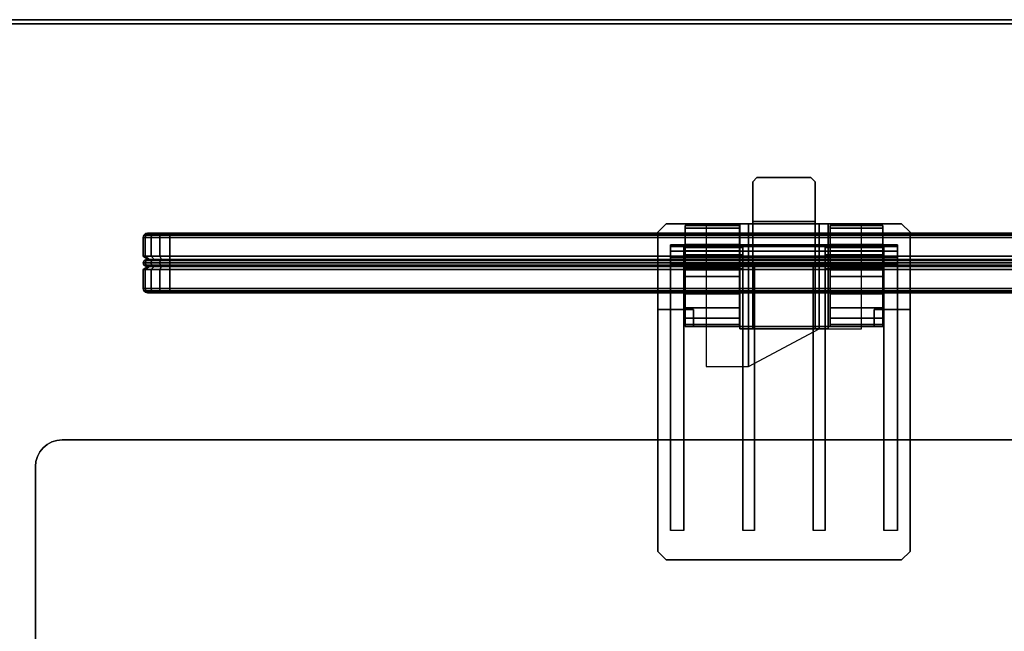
# Model space of a CAD drawing. Header units: inches. Extents: x 390 to 1835, y -266 to 136.
# Tile 314 of 656: x 1545.09 to 1554.31, y -88.27 to -82.54. Entities that reach past the tile are written whole.
import ezdxf
from ezdxf.enums import TextEntityAlignment as Align

# ---------------------------------------------------------------- set-up
doc = ezdxf.new("R2010")
doc.units = ezdxf.units.IN
doc.header["$LTSCALE"] = 0.95294
doc.header["$MEASUREMENT"] = 0
for name, color, linetype in [('A-FURN-3-PLANES-TABLE-LEG-BASE-EXTENSION', 252, 'Continuous'), ('A-FURN-3-PLANES-TABLE-TOP-EDGE', 35, 'Continuous'), ('A-FURN-3-PLANES-TABLE-TOP-SURFACE-BOTTOM', 49, 'Continuous'), ('A-FURN-3-PLANES-TABLE-TOP-SURFACE-TOP', 33, 'Continuous'), ('A-FURN-3-SCREEN-FABRIC', 96, 'Continuous'), ('A-FURN-3-SCREEN-FABRIC-TRIM', 250, 'Continuous'), ('A-FURN-3-SCREEN-HARDWARE-BASE', 251, 'Continuous'), ('A-FURN-3-SCREEN-HARDWARE-CONNECTOR', 254, 'Continuous'), ('A-FURN-3-SCREEN-HARDWARE-HINGE', 254, 'Continuous'), ('A-FURN-HAWORTH-ATT', 251, 'Continuous')]:
    doc.layers.add(name, color=color, linetype=linetype)

# ---------------------------------------------------------------- blocks, each defined once
blk = doc.blocks.new('TARA-2460-JNC4-FLAT-3D-3')
at = {"layer": 'A-FURN-3-PLANES-TABLE-LEG-BASE-EXTENSION'}
for points, invisible_edges in [([(10.9511, -3.9809, 27.702), (10.9943, -3.9578, 27.702), (48.6857, -3.9578, 27.702), (48.7289, -3.9809, 27.702)], 10), ([(10.9943, -3.9578, 27.702), (11.0412, -3.9435, 27.702), (48.6388, -3.9435, 27.702), (48.6857, -3.9578, 27.702)], 10), ([(11.0412, -3.9435, 27.702), (11.09, -3.9387, 27.702), (48.59, -3.9387, 27.702), (48.6388, -3.9435, 27.702)], 8), ([(10.859, -4.0931, 27.702), (10.8821, -4.0498, 27.702), (48.7979, -4.0498, 27.702), (48.821, -4.0931, 27.702)], 10), ([(10.8821, -4.0498, 27.702), (10.9132, -4.012, 27.702), (48.7668, -4.012, 27.702), (48.7979, -4.0498, 27.702)], 10), ([(10.9132, -4.012, 27.702), (10.9511, -3.9809, 27.702), (48.7289, -3.9809, 27.702), (48.7668, -4.012, 27.702)], 10), ([(10.84, -4.1887, 27.702), (10.8448, -4.14, 27.702), (48.8352, -4.14, 27.702), (48.84, -4.1887, 27.702)], 10), ([(10.8448, -4.14, 27.702), (10.859, -4.0931, 27.702), (48.821, -4.0931, 27.702), (48.8352, -4.14, 27.702)], 10), ([(10.84, -4.1887, 27.75), (10.84, -4.1887, 27.702), (10.84, -5.8507, 27.702), (10.84, -5.8507, 27.75)], 4), ([(48.84, -4.1887, 27.702), (48.84, -5.8507, 27.702), (10.84, -5.8507, 27.702), (10.84, -4.1887, 27.702)], 8)]:
    blk.add_3dface(points, dxfattribs=dict(at, invisible_edges=invisible_edges))
blk.add_3dface([(11.09, -3.9387, 27.702), (11.09, -3.9387, 27.75), (48.59, -3.9387, 27.75), (48.59, -3.9387, 27.702)], dxfattribs=at)
at = {"layer": 'A-FURN-3-PLANES-TABLE-TOP-EDGE'}
for points in [[(59.68, 0, 28.96), (59.68, 0, 27.79), (0, 0, 27.79), (0, 0, 28.96)], [(0.04, -0.04, 27.75), (0, 0, 27.79), (59.68, 0, 27.79), (59.64, -0.04, 27.75)], [(59.64, -0.04, 29), (59.68, 0, 28.96), (0, 0, 28.96), (0.04, -0.04, 29)]]:
    blk.add_3dface(points, dxfattribs=at)
at = {"layer": 'A-FURN-3-PLANES-TABLE-TOP-SURFACE-BOTTOM'}
blk.add_3dface([(0.04, -0.04, 27.75), (59.64, -0.04, 27.75), (59.64, -23.562, 27.75), (0.04, -23.562, 27.75)], dxfattribs=at)
at = {"layer": 'A-FURN-3-PLANES-TABLE-TOP-SURFACE-TOP'}
blk.add_3dface([(0.04, -23.562, 29), (59.64, -23.562, 29), (59.64, -0.04, 29), (0.04, -0.04, 29)], dxfattribs=at)
at = {"layer": 'A-FURN-HAWORTH-ATT', "flags": 1}
for tag, p in [('HAWMC', (0, -0.0001)), ('HAWPN', (0, -0.1667)), ('HAWSN', (0, -0.3334))]:
    blk.add_attdef(tag, text='', height=0.1, dxfattribs=at).set_placement(p, align=Align.TOP_CENTER)
at = {"layer": 'A-FURN-3-PLANES-TABLE-LEG-BASE-EXTENSION'}
mesh = blk.add_polymesh((2, 9), dxfattribs=at)
for k, corner in enumerate([(11.09, -3.9387, 27.702), (11.0412, -3.9435, 27.702), (10.9943, -3.9578, 27.702), (10.9511, -3.9809, 27.702), (10.9132, -4.012, 27.702), (10.8821, -4.0498, 27.702), (10.859, -4.0931, 27.702), (10.8448, -4.14, 27.702), (10.84, -4.1887, 27.702), (11.09, -3.9387, 27.75), (11.0412, -3.9435, 27.75), (10.9943, -3.9578, 27.75), (10.9511, -3.9809, 27.75), (10.9132, -4.012, 27.75), (10.8821, -4.0498, 27.75), (10.859, -4.0931, 27.75), (10.8448, -4.14, 27.75), (10.84, -4.1887, 27.75)]):
    mesh.set_mesh_vertex(divmod(k, 9), corner)
blk = doc.blocks.new('TA0M-1360-FF-HALFROUNDF-3D-3')
at = {"layer": 'A-FURN-3-SCREEN-FABRIC'}
for points, invisible_edges in [([(47.49, -2, 13.868), (47.474, -2, 13.7876), (11.906, -2, 13.7876), (11.89, -2, 13.868)], 10), ([(11.89, -2, 26.368), (11.906, -2, 26.4483), (47.474, -2, 26.4483), (47.49, -2, 26.368)], 10), ([(11.89, -2, 26.368), (47.49, -2, 26.368), (47.49, -2, 13.868), (11.89, -2, 13.868)], 5), ([(47.474, -2, 13.7876), (47.4285, -2, 13.7195), (11.9515, -2, 13.7195), (11.906, -2, 13.7876)], 10), ([(11.906, -2, 26.4483), (11.9515, -2, 26.5165), (47.4285, -2, 26.5165), (47.474, -2, 26.4483)], 10), ([(47.4285, -2, 13.7195), (47.3604, -2, 13.674), (12.0196, -2, 13.674), (11.9515, -2, 13.7195)], 10), ([(11.9515, -2, 26.5165), (12.0196, -2, 26.562), (47.3604, -2, 26.562), (47.4285, -2, 26.5165)], 10), ([(11.89, -2.56, 13.868), (11.906, -2.56, 13.7876), (47.474, -2.56, 13.7876), (47.49, -2.56, 13.868)], 10), ([(47.49, -2.56, 26.368), (47.474, -2.56, 26.4483), (11.906, -2.56, 26.4483), (11.89, -2.56, 26.368)], 10), ([(47.49, -2.56, 26.368), (11.89, -2.56, 26.368), (11.89, -2.56, 13.868), (47.49, -2.56, 13.868)], 5), ([(11.906, -2.56, 13.7876), (11.9515, -2.56, 13.7195), (47.4285, -2.56, 13.7195), (47.474, -2.56, 13.7876)], 10), ([(47.474, -2.56, 26.4483), (47.4285, -2.56, 26.5165), (11.9515, -2.56, 26.5165), (11.906, -2.56, 26.4483)], 10), ([(11.9515, -2.56, 13.7195), (12.0196, -2.56, 13.674), (47.3604, -2.56, 13.674), (47.4285, -2.56, 13.7195)], 10), ([(47.4285, -2.56, 26.5165), (47.3604, -2.56, 26.562), (12.0196, -2.56, 26.562), (11.9515, -2.56, 26.5165)], 10), ([(12.0196, -2.56, 13.674), (12.1, -2.56, 13.658), (47.28, -2.56, 13.658), (47.3604, -2.56, 13.674)], 8), ([(47.3604, -2.56, 26.562), (47.28, -2.56, 26.578), (12.1, -2.56, 26.578), (12.0196, -2.56, 26.562)], 8)]:
    blk.add_3dface(points, dxfattribs=dict(at, invisible_edges=invisible_edges))
for points in [[(12.0196, -2, 26.562), (12.1, -2, 26.578), (47.28, -2, 26.578), (47.3604, -2, 26.562)], [(47.3604, -2, 13.674), (47.28, -2, 13.658), (12.1, -2, 13.658), (12.0196, -2, 13.674)], [(11.85, -2.2175, 13.868), (11.85, -2.2175, 26.368), (11.85, -2.04, 26.368), (11.85, -2.04, 13.868)], [(47.28, -2.2175, 13.618), (12.1, -2.2175, 13.618), (12.1, -2.04, 13.618), (47.28, -2.04, 13.618)], [(12.1, -2.2175, 26.618), (47.28, -2.2175, 26.618), (47.28, -2.04, 26.618), (12.1, -2.04, 26.618)], [(11.9012, -2.2534, 13.868), (11.9012, -2.2534, 26.368), (11.85, -2.2175, 26.368), (11.85, -2.2175, 13.868)], [(47.28, -2.2534, 13.6691), (12.1, -2.2534, 13.6691), (12.1, -2.2175, 13.618), (47.28, -2.2175, 13.618)], [(12.1, -2.2534, 26.5668), (47.28, -2.2534, 26.5668), (47.28, -2.2175, 26.618), (12.1, -2.2175, 26.618)], [(11.85, -2.3425, 13.868), (11.85, -2.3425, 26.368), (11.9012, -2.3066, 26.368), (11.9012, -2.3066, 13.868)], [(11.85, -2.52, 13.868), (11.85, -2.52, 26.368), (11.85, -2.3425, 26.368), (11.85, -2.3425, 13.868)], [(47.28, -2.3425, 13.618), (12.1, -2.3425, 13.618), (12.1, -2.3066, 13.6691), (47.28, -2.3066, 13.6691)], [(12.1, -2.3425, 26.618), (47.28, -2.3425, 26.618), (47.28, -2.3066, 26.5668), (12.1, -2.3066, 26.5668)], [(47.28, -2.52, 13.618), (12.1, -2.52, 13.618), (12.1, -2.3425, 13.618), (47.28, -2.3425, 13.618)], [(12.1, -2.52, 26.618), (47.28, -2.52, 26.618), (47.28, -2.3425, 26.618), (12.1, -2.3425, 26.618)]]:
    blk.add_3dface(points, dxfattribs=at)
at = {"layer": 'A-FURN-3-SCREEN-FABRIC-TRIM', "extrusion": (-1e-16, -4e-16, -1)}
blk.add_arc((-11.8825, -2.28, -26.368), 0.0325, 234.94886, 125.05113, dxfattribs=at)
at = {"layer": 'A-FURN-3-SCREEN-FABRIC-TRIM', "extrusion": (1, -2e-16, -2e-16)}
blk.add_arc((-2.28, 13.6505, 12.1), 0.0325, 144.94887, 35.05114, dxfattribs=at)
at = {"layer": 'A-FURN-3-SCREEN-HARDWARE-BASE'}
for points in [[(17.5587, -1.5187, 27.6121), (17.5587, -1.5187, 27.8719), (17.598, -1.4793, 27.8719), (17.598, -1.4793, 27.6121)], [(17.598, -1.4793, 27.6121), (17.598, -1.4793, 27.8719), (18.102, -1.4793, 27.8719), (18.102, -1.4793, 27.6121)], [(18.102, -1.4793, 27.6121), (18.102, -1.4793, 27.8719), (18.1413, -1.5187, 27.8719), (18.1413, -1.5187, 27.6121)], [(16.6689, -1.9911, 27.9979), (16.7476, -1.9124, 27.9979), (16.7476, -1.9124, 27.4073), (16.6689, -1.9911, 27.4073)], [(17.4366, -2.8966, 27.9979), (17.4366, -2.8966, 27.7617), (17.4366, -1.9124, 27.7617), (17.4366, -1.9124, 27.9979)], [(17.5587, -1.8927, 27.7617), (17.5587, -1.8927, 27.6121), (18.1413, -1.8927, 27.6121), (18.1413, -1.8927, 27.7617)], [(18.2634, -2.8966, 27.7617), (18.2634, -2.8966, 27.9979), (18.2634, -1.9124, 27.9979), (18.2634, -1.9124, 27.7617)], [(19.0311, -1.9911, 27.9979), (19.0311, -1.9911, 27.4073), (18.9524, -1.9124, 27.4073), (18.9524, -1.9124, 27.9979)], [(16.6689, -4.9832, 27.4073), (16.6689, -4.9832, 27.9979), (16.6689, -1.9911, 27.9979), (16.6689, -1.9911, 27.4073)], [(19.0311, -4.9832, 27.9979), (19.0311, -4.9832, 27.4073), (19.0311, -1.9911, 27.4073), (19.0311, -1.9911, 27.9979)], [(16.7476, -5.062, 27.9979), (16.6689, -4.9832, 27.9979), (16.6689, -4.9832, 27.4073), (16.7476, -5.062, 27.4073)], [(16.7476, -5.062, 27.9979), (16.7476, -5.062, 27.4073), (18.9524, -5.062, 27.4073), (18.9524, -5.062, 27.9979)], [(19.0311, -4.9832, 27.9979), (18.9524, -5.062, 27.9979), (18.9524, -5.062, 27.4073), (19.0311, -4.9832, 27.4073)]]:
    blk.add_3dface(points, dxfattribs=at)
for points, invisible_edges in [([(18.1413, -1.5187, 27.8719), (17.5587, -1.5187, 27.8719), (17.598, -1.4793, 27.8719), (18.102, -1.4793, 27.8719)], 1), ([(18.1413, -1.5187, 27.6121), (17.5587, -1.5187, 27.6121), (17.598, -1.4793, 27.6121), (18.102, -1.4793, 27.6121)], 1), ([(17.5587, -2.8966, 27.7617), (17.5587, -2.8966, 27.8719), (17.5587, -1.5187, 27.8719), (17.5587, -1.8927, 27.7617)], 4), ([(17.5587, -1.8927, 27.7617), (17.5587, -1.5187, 27.8719), (17.5587, -1.5187, 27.6121), (17.5587, -1.8927, 27.6121)], 1), ([(17.5587, -2.8966, 27.8719), (18.1413, -2.8966, 27.8719), (18.1413, -1.5187, 27.8719), (17.5587, -1.5187, 27.8719)], 4), ([(17.5587, -1.8927, 27.6121), (17.5587, -1.5187, 27.6121), (18.1413, -1.5187, 27.6121), (18.1413, -1.8927, 27.6121)], 2), ([(18.1413, -1.8927, 27.7617), (18.1413, -1.8927, 27.6121), (18.1413, -1.5187, 27.6121), (18.1413, -1.5187, 27.8719)], 8), ([(18.1413, -2.8966, 27.8719), (18.1413, -2.8966, 27.7617), (18.1413, -1.8927, 27.7617), (18.1413, -1.5187, 27.8719)], 4), ([(17.2382, -1.9124, 27.4551), (17.2382, -1.9124, 27.4073), (16.7476, -1.9124, 27.4073), (17.1232, -1.9124, 27.714)], 4), ([(17.1232, -1.9124, 27.714), (16.7476, -1.9124, 27.4073), (16.7476, -1.9124, 27.9979), (17.1232, -1.9124, 27.7617)], 5), ([(17.1232, -1.9124, 27.7617), (16.7476, -1.9124, 27.9979), (17.4366, -1.9124, 27.9979), (17.4366, -1.9124, 27.7617)], 1), ([(18.2634, -1.9124, 27.7617), (18.2634, -1.9124, 27.9979), (18.9524, -1.9124, 27.9979), (18.5768, -1.9124, 27.7617)], 4), ([(18.9524, -1.9124, 27.4073), (18.4618, -1.9124, 27.4073), (18.4618, -1.9124, 27.4551), (18.5768, -1.9124, 27.714)], 8), ([(18.9524, -1.9124, 27.9979), (18.9524, -1.9124, 27.4073), (18.5768, -1.9124, 27.714), (18.5768, -1.9124, 27.7617)], 10), ([(17.5587, -2.8966, 27.8719), (17.5587, -2.8966, 27.7617), (17.4366, -2.8966, 27.7617), (17.4366, -2.8966, 27.9979)], 8), ([(17.4366, -2.8966, 27.9979), (18.2634, -2.8966, 27.9979), (18.1413, -2.8966, 27.8719), (17.5587, -2.8966, 27.8719)], 10), ([(18.1413, -2.8966, 27.8719), (18.2634, -2.8966, 27.9979), (18.2634, -2.8966, 27.7617), (18.1413, -2.8966, 27.7617)], 1)]:
    blk.add_3dface(points, dxfattribs=dict(at, invisible_edges=invisible_edges))
at = {"layer": 'A-FURN-3-SCREEN-HARDWARE-CONNECTOR'}
for points in [[(16.7476, -1.9124, 27.4073), (16.7476, -1.9124, 27.2302), (16.6689, -1.9911, 27.2302), (16.6689, -1.9911, 27.4073)], [(17.5193, -3.2512, 27.7617), (17.5193, -1.9124, 27.7617), (17.1232, -1.9124, 27.7617), (17.1232, -3.2512, 27.7617)], [(18.1807, -2.8966, 27.6711), (18.1807, -1.9124, 27.6711), (17.5193, -1.9124, 27.6711), (17.5193, -3.2512, 27.6711)], [(17.5193, -1.9124, 27.6711), (17.5193, -1.9124, 27.7617), (17.5193, -3.2512, 27.7617), (17.5193, -3.2512, 27.6711)], [(18.5768, -1.9124, 27.7617), (18.1807, -1.9124, 27.7617), (18.1807, -2.8966, 27.7617), (18.5768, -2.8966, 27.7617)], [(18.1807, -1.9124, 27.7617), (18.1807, -1.9124, 27.6711), (18.1807, -2.8966, 27.6711), (18.1807, -2.8966, 27.7617)], [(19.0311, -1.9911, 27.4073), (19.0311, -1.9911, 27.2302), (18.9524, -1.9124, 27.2302), (18.9524, -1.9124, 27.4073)], [(16.6689, -1.9911, 27.4073), (16.6689, -1.9911, 27.2302), (16.6689, -4.9832, 27.2302), (16.6689, -4.9832, 27.4073)], [(19.0311, -4.9832, 27.4073), (19.0311, -4.9832, 27.2302), (19.0311, -1.9911, 27.2302), (19.0311, -1.9911, 27.4073)], [(16.787, -2.1092, 26.7755), (16.787, -2.1092, 27.2302), (16.913, -2.1092, 27.2302), (16.913, -2.1092, 26.7755)], [(16.913, -2.1092, 26.7755), (16.913, -2.1092, 27.2302), (16.913, -4.7864, 27.2302), (16.913, -2.2864, 26.6766)], [(18.2358, -2.1092, 27.2302), (18.2358, -2.1092, 26.7755), (17.4642, -2.1092, 26.7755), (17.4642, -2.1092, 27.2302)], [(17.4642, -4.7864, 27.2302), (17.4642, -2.1092, 27.2302), (17.4642, -2.1092, 26.7755), (17.4642, -2.2864, 26.6766)], [(18.2358, -4.7864, 27.2302), (18.2358, -2.2864, 26.6766), (18.2358, -2.1092, 26.7755), (18.2358, -2.1092, 27.2302)], [(18.787, -2.1092, 26.7755), (18.787, -2.1092, 27.2302), (18.913, -2.1092, 27.2302), (18.913, -2.1092, 26.7755)], [(18.787, -2.1092, 27.2302), (18.787, -2.1092, 26.7755), (18.787, -2.2864, 26.6766), (18.787, -4.7864, 27.2302)], [(16.913, -4.7864, 27.2302), (16.787, -4.7864, 27.2302), (16.787, -2.2864, 26.6766), (16.913, -2.2864, 26.6766)], [(17.5744, -4.7864, 27.2302), (17.4642, -4.7864, 27.2302), (17.4642, -2.2864, 26.6766), (17.5744, -2.2864, 26.6766)], [(18.1256, -2.2864, 26.6766), (18.1256, -2.2864, 27.2302), (17.5744, -2.2864, 27.2302), (17.5744, -2.2864, 26.6766)], [(17.5744, -2.2864, 26.6766), (17.5744, -2.2864, 27.2302), (17.5744, -4.7864, 27.2302)], [(18.1256, -2.2864, 26.6766), (18.2358, -2.2864, 26.6766), (18.2358, -4.7864, 27.2302), (18.1256, -4.7864, 27.2302)], [(18.1256, -4.7864, 27.2302), (18.1256, -2.2864, 27.2302), (18.1256, -2.2864, 26.6766)], [(18.913, -4.7864, 27.2302), (18.787, -4.7864, 27.2302), (18.787, -2.2864, 26.6766), (18.913, -2.2864, 26.6766)], [(16.6689, -4.9832, 27.4073), (16.6689, -4.9832, 27.2302), (16.7476, -5.062, 27.2302), (16.7476, -5.062, 27.4073)], [(16.7476, -5.062, 27.4073), (16.7476, -5.062, 27.2302), (18.9524, -5.062, 27.2302), (18.9524, -5.062, 27.4073)], [(18.9524, -5.062, 27.4073), (18.9524, -5.062, 27.2302), (19.0311, -4.9832, 27.2302), (19.0311, -4.9832, 27.4073)]]:
    blk.add_3dface(points, dxfattribs=at)
for points, invisible_edges in [([(19.0311, -1.9911, 27.2302), (16.6689, -1.9911, 27.2302), (16.7476, -1.9124, 27.2302), (18.9524, -1.9124, 27.2302)], 1), ([(17.2382, -1.9124, 27.4073), (18.9524, -1.9124, 27.2302), (16.7476, -1.9124, 27.2302), (16.7476, -1.9124, 27.4073)], 1), ([(17.5193, -1.9124, 27.7617), (17.5193, -1.9124, 27.6711), (17.1232, -1.9124, 27.7147), (17.1232, -1.9124, 27.7617)], 2), ([(18.4618, -1.9124, 27.4543), (17.2382, -1.9124, 27.4543), (17.1232, -1.9124, 27.7147), (17.5193, -1.9124, 27.6711)], 13), ([(18.9524, -1.9124, 27.4073), (18.9524, -1.9124, 27.2302), (17.2382, -1.9124, 27.4073), (18.4618, -1.9124, 27.4073)], 6), ([(17.2382, -1.9124, 27.4073), (17.2382, -1.9124, 27.4543), (18.4618, -1.9124, 27.4543), (18.4618, -1.9124, 27.4073)], 10), ([(18.5768, -1.9124, 27.7147), (18.4618, -1.9124, 27.4543), (17.5193, -1.9124, 27.6711), (18.1807, -1.9124, 27.6711)], 10), ([(18.5768, -1.9124, 27.7617), (18.5768, -1.9124, 27.7147), (18.1807, -1.9124, 27.6711), (18.1807, -1.9124, 27.7617)], 2), ([(19.0311, -4.9832, 27.2302), (16.6689, -4.9832, 27.2302), (16.6689, -1.9911, 27.2302), (19.0311, -1.9911, 27.2302)], 5), ([(16.787, -2.1092, 27.2302), (16.787, -2.1092, 26.7755), (16.787, -2.2864, 26.6766), (16.787, -4.7864, 27.2302)], 2), ([(16.787, -2.2864, 26.6766), (16.787, -2.1092, 26.7755), (16.787, -2.1252, 26.7166), (16.787, -2.2279, 26.6593)], 5), ([(18.913, -4.7864, 27.2302), (18.913, -2.2864, 26.6766), (18.913, -2.1092, 26.7755), (18.913, -2.1092, 27.2302)], 2), ([(18.913, -2.2864, 26.6766), (18.913, -2.2279, 26.6593), (18.913, -2.1252, 26.7166), (18.913, -2.1092, 26.7755)], 10), ([(16.787, -2.2279, 26.6593), (16.787, -2.1252, 26.7166), (16.787, -2.1688, 26.674)], 1), ([(18.913, -2.2279, 26.6593), (18.913, -2.1688, 26.674), (18.913, -2.1252, 26.7166)], 8), ([(19.0311, -4.9832, 27.2302), (18.9524, -5.062, 27.2302), (16.7476, -5.062, 27.2302), (16.6689, -4.9832, 27.2302)], 8)]:
    blk.add_3dface(points, dxfattribs=dict(at, invisible_edges=invisible_edges))
at = {"layer": 'A-FURN-3-SCREEN-HARDWARE-HINGE'}
for points in [[(17.4331, -1.9301, 26.803), (17.4331, -1.9301, 26.618), (16.9248, -1.9301, 26.618), (16.9248, -1.9301, 26.803)], [(17.4331, -2.1072, 26.618), (16.9248, -2.1072, 26.618), (16.9248, -1.9301, 26.618), (17.4331, -1.9301, 26.618)], [(18.7752, -1.9301, 26.803), (18.7752, -1.9301, 26.618), (18.2827, -1.9301, 26.618), (18.2827, -1.9301, 26.803)], [(18.7752, -2.1072, 26.618), (18.2827, -2.1072, 26.618), (18.2827, -1.9301, 26.618), (18.7752, -1.9301, 26.618)], [(17.4331, -2.1072, 26.7755), (16.9248, -2.1072, 26.7755), (16.9248, -2.1072, 26.618), (17.4331, -2.1072, 26.618)], [(18.7752, -2.1072, 26.618), (18.7752, -2.1072, 26.7755), (18.2827, -2.1072, 26.7755), (18.2827, -2.1072, 26.618)], [(17.4331, -2.3435, 26.618), (17.4331, -2.56, 26.618), (16.9248, -2.56, 26.618), (16.9248, -2.3435, 26.618)], [(16.9248, -2.3435, 26.618), (16.9248, -2.3435, 26.7755), (17.4331, -2.3435, 26.7755), (17.4331, -2.3435, 26.618)], [(18.2827, -2.3435, 26.7755), (18.7752, -2.3435, 26.7755), (18.7752, -2.3435, 26.618), (18.2827, -2.3435, 26.618)], [(18.2827, -2.3435, 26.618), (18.7752, -2.3435, 26.618), (18.7752, -2.56, 26.618), (18.2827, -2.56, 26.618)], [(16.6689, -2.56, 25.4369), (16.787, -2.56, 25.3188), (16.787, -2.7175, 25.3188), (16.6689, -2.7175, 25.4369)], [(16.6689, -2.56, 26.1432), (16.6689, -2.7175, 26.1432), (16.787, -2.7175, 26.2613), (16.787, -2.56, 26.2613)], [(16.6689, -2.7175, 26.1432), (16.6689, -2.56, 26.1432), (16.6689, -2.56, 25.4369), (16.6689, -2.7175, 25.4369)], [(16.787, -2.56, 26.2613), (16.787, -2.7175, 26.2613), (16.9248, -2.7175, 26.2613), (16.9248, -2.56, 26.2613)], [(17.4331, -2.56, 26.2613), (17.4331, -2.875, 26.2613), (18.2827, -2.875, 26.2613), (18.2827, -2.56, 26.2613)], [(18.7752, -2.7175, 26.2613), (18.913, -2.7175, 26.2613), (18.913, -2.56, 26.2613), (18.7752, -2.56, 26.2613)], [(19.0311, -2.7175, 25.4369), (18.913, -2.7175, 25.3188), (18.913, -2.56, 25.3188), (19.0311, -2.56, 25.4369)], [(18.913, -2.7175, 26.2613), (19.0311, -2.7175, 26.1432), (19.0311, -2.56, 26.1432), (18.913, -2.56, 26.2613)], [(19.0311, -2.7175, 26.1432), (19.0311, -2.7175, 25.4369), (19.0311, -2.56, 25.4369), (19.0311, -2.56, 26.1432)], [(16.9248, -2.7175, 25.3975), (17.0035, -2.7175, 25.3188), (17.0035, -2.875, 25.3188), (16.9248, -2.875, 25.3975)], [(16.9248, -2.7175, 26.2613), (16.9248, -2.7175, 25.3975), (16.9248, -2.875, 25.3975), (16.9248, -2.875, 26.3424)], [(18.6965, -2.875, 25.3188), (18.6965, -2.7175, 25.3188), (18.7752, -2.7175, 25.3975), (18.7752, -2.875, 25.3975)], [(18.7752, -2.7175, 26.2613), (19.0311, -2.7175, 26.1432), (18.913, -2.7175, 26.2613)]]:
    blk.add_3dface(points, dxfattribs=at)
for points, invisible_edges in [([(16.9248, -1.9301, 26.803), (16.9248, -1.9301, 26.618), (16.9248, -2.1072, 26.618), (16.9248, -2.1072, 26.7755)], 8), ([(16.9248, -2.1072, 26.7755), (16.9248, -2.0166, 27.0118), (16.9248, -1.9526, 26.916), (16.9248, -1.9301, 26.803)], 9), ([(17.4331, -2.0166, 27.0118), (17.4331, -2.1072, 26.7755), (17.4331, -1.9301, 26.803), (17.4331, -1.9526, 26.916)], 3), ([(17.4331, -1.9301, 26.618), (17.4331, -1.9301, 26.803), (17.4331, -2.1072, 26.7755), (17.4331, -2.1072, 26.618)], 2), ([(18.2827, -1.9301, 26.803), (18.2827, -1.9301, 26.618), (18.2827, -2.1072, 26.618), (18.2827, -2.1072, 26.7755)], 8), ([(18.2827, -2.1072, 26.7755), (18.2827, -2.0166, 27.0118), (18.2827, -1.9526, 26.916), (18.2827, -1.9301, 26.803)], 9), ([(18.7752, -2.0166, 27.0118), (18.7752, -2.1072, 26.7755), (18.7752, -1.9301, 26.803), (18.7752, -1.9526, 26.916)], 3), ([(18.7752, -1.9301, 26.618), (18.7752, -1.9301, 26.803), (18.7752, -2.1072, 26.7755), (18.7752, -2.1072, 26.618)], 2), ([(16.9248, -2.1231, 26.8345), (16.9248, -2.1124, 27.0758), (16.9248, -2.0166, 27.0118), (16.9248, -2.1072, 26.7755)], 5), ([(17.4331, -2.1124, 27.0758), (17.4331, -2.1231, 26.8345), (17.4331, -2.1072, 26.7755), (17.4331, -2.0166, 27.0118)], 5), ([(18.2827, -2.1231, 26.8345), (18.2827, -2.1124, 27.0758), (18.2827, -2.0166, 27.0118), (18.2827, -2.1072, 26.7755)], 5), ([(18.7752, -2.1124, 27.0758), (18.7752, -2.1231, 26.8345), (18.7752, -2.1072, 26.7755), (18.7752, -2.0166, 27.0118)], 5), ([(16.9248, -2.2254, 27.0983), (16.9248, -2.1124, 27.0758), (16.9248, -2.1231, 26.8345), (16.9248, -2.1663, 26.8777)], 10), ([(17.4331, -2.2254, 27.0983), (17.4331, -2.1663, 26.8777), (17.4331, -2.1231, 26.8345), (17.4331, -2.1124, 27.0758)], 5), ([(18.2827, -2.2254, 27.0983), (18.2827, -2.1124, 27.0758), (18.2827, -2.1231, 26.8345), (18.2827, -2.1663, 26.8777)], 10), ([(18.7752, -2.2254, 27.0983), (18.7752, -2.1663, 26.8777), (18.7752, -2.1231, 26.8345), (18.7752, -2.1124, 27.0758)], 5), ([(16.9248, -2.4063, 27.0684), (16.9248, -2.2254, 27.0983), (16.9248, -2.1663, 26.8777), (16.9248, -2.2254, 26.8936)], 10), ([(17.4331, -2.2254, 27.0983), (17.4331, -2.4063, 27.0684), (17.4331, -2.2254, 26.8936), (17.4331, -2.1663, 26.8777)], 10), ([(18.2827, -2.4063, 27.0684), (18.2827, -2.2254, 27.0983), (18.2827, -2.1663, 26.8777), (18.2827, -2.2254, 26.8936)], 10), ([(18.7752, -2.2254, 27.0983), (18.7752, -2.4063, 27.0684), (18.7752, -2.2254, 26.8936), (18.7752, -2.1663, 26.8777)], 10), ([(16.9248, -2.2254, 26.8936), (16.9248, -2.2844, 26.8777), (16.9248, -2.3276, 26.8345), (16.9248, -2.4063, 27.0684)], 12), ([(17.4331, -2.4063, 27.0684), (17.4331, -2.3276, 26.8345), (17.4331, -2.2844, 26.8777), (17.4331, -2.2254, 26.8936)], 9), ([(18.2827, -2.2254, 26.8936), (18.2827, -2.2844, 26.8777), (18.2827, -2.3276, 26.8345), (18.2827, -2.4063, 27.0684)], 12), ([(18.7752, -2.4063, 27.0684), (18.7752, -2.3276, 26.8345), (18.7752, -2.2844, 26.8777), (18.7752, -2.2254, 26.8936)], 9), ([(16.9248, -2.3435, 26.7755), (16.9248, -2.5692, 26.9837), (16.9248, -2.4063, 27.0684), (16.9248, -2.3276, 26.8345)], 5), ([(16.9248, -2.56, 26.618), (16.9248, -2.7978, 26.6998), (16.9248, -2.7016, 26.8564), (16.9248, -2.3435, 26.618)], 5), ([(16.9248, -2.3435, 26.618), (16.9248, -2.7016, 26.8564), (16.9248, -2.5692, 26.9837), (16.9248, -2.3435, 26.7755)], 5), ([(17.4331, -2.5692, 26.9837), (17.4331, -2.3435, 26.7755), (17.4331, -2.3276, 26.8345), (17.4331, -2.4063, 27.0684)], 5), ([(17.4331, -2.7016, 26.8564), (17.4331, -2.7978, 26.6998), (17.4331, -2.56, 26.618), (17.4331, -2.3435, 26.618)], 10), ([(17.4331, -2.7016, 26.8564), (17.4331, -2.3435, 26.618), (17.4331, -2.3435, 26.7755), (17.4331, -2.5692, 26.9837)], 5), ([(18.2827, -2.3435, 26.7755), (18.2827, -2.5692, 26.9837), (18.2827, -2.4063, 27.0684), (18.2827, -2.3276, 26.8345)], 5), ([(18.2827, -2.56, 26.618), (18.2827, -2.7978, 26.6998), (18.2827, -2.7016, 26.8564), (18.2827, -2.3435, 26.618)], 5), ([(18.2827, -2.3435, 26.618), (18.2827, -2.7016, 26.8564), (18.2827, -2.5692, 26.9837), (18.2827, -2.3435, 26.7755)], 5), ([(18.7752, -2.5692, 26.9837), (18.7752, -2.3435, 26.7755), (18.7752, -2.3276, 26.8345), (18.7752, -2.4063, 27.0684)], 5), ([(18.7752, -2.7016, 26.8564), (18.7752, -2.7978, 26.6998), (18.7752, -2.56, 26.618), (18.7752, -2.3435, 26.618)], 10), ([(18.7752, -2.7016, 26.8564), (18.7752, -2.3435, 26.618), (18.7752, -2.3435, 26.7755), (18.7752, -2.5692, 26.9837)], 5), ([(18.913, -2.56, 25.3188), (18.913, -2.7175, 25.3188), (16.787, -2.7175, 25.3188), (16.787, -2.56, 25.3188)], 2), ([(16.9248, -2.56, 26.618), (16.9248, -2.875, 26.3424), (16.9248, -2.8557, 26.5253), (16.9248, -2.7978, 26.6998)], 9), ([(16.9248, -2.56, 26.618), (16.9248, -2.56, 26.2613), (16.9248, -2.7175, 26.2613), (16.9248, -2.875, 26.3424)], 8), ([(17.4331, -2.56, 26.618), (17.4331, -2.875, 26.3424), (17.4331, -2.875, 26.2613), (17.4331, -2.56, 26.2613)], 1), ([(17.4331, -2.7978, 26.6998), (17.4331, -2.8557, 26.5253), (17.4331, -2.875, 26.3424), (17.4331, -2.56, 26.618)], 12), ([(18.2827, -2.56, 26.2613), (18.2827, -2.875, 26.2613), (18.2827, -2.875, 26.3424), (18.2827, -2.56, 26.618)], 4), ([(18.2827, -2.56, 26.618), (18.2827, -2.875, 26.3424), (18.2827, -2.8557, 26.5253), (18.2827, -2.7978, 26.6998)], 9), ([(18.7752, -2.875, 26.3424), (18.7752, -2.7175, 26.2613), (18.7752, -2.56, 26.2613), (18.7752, -2.56, 26.618)], 9), ([(18.7752, -2.7978, 26.6998), (18.7752, -2.8557, 26.5253), (18.7752, -2.875, 26.3424), (18.7752, -2.56, 26.618)], 12), ([(16.787, -2.7175, 25.3188), (17.0035, -2.7175, 25.3188), (16.9248, -2.7175, 25.3975), (16.6689, -2.7175, 25.4369)], 4), ([(16.6689, -2.7175, 25.4369), (16.9248, -2.7175, 25.3975), (16.9248, -2.7175, 26.2613), (16.6689, -2.7175, 26.1432)], 5), ([(16.9248, -2.7175, 26.2613), (16.787, -2.7175, 26.2613), (16.6689, -2.7175, 26.1432)], 8), ([(18.6965, -2.7175, 25.3188), (18.6965, -2.875, 25.3188), (17.0035, -2.875, 25.3188), (17.0035, -2.7175, 25.3188)], 8), ([(18.6965, -2.7175, 25.3188), (18.913, -2.7175, 25.3188), (19.0311, -2.7175, 25.4369), (18.7752, -2.7175, 25.3975)], 4), ([(18.7752, -2.7175, 26.2613), (18.7752, -2.7175, 25.3975), (19.0311, -2.7175, 25.4369), (19.0311, -2.7175, 26.1432)], 2), ([(18.7752, -2.875, 25.3975), (18.7752, -2.7175, 25.3975), (18.7752, -2.7175, 26.2613), (18.7752, -2.875, 26.3424)], 4), ([(16.9248, -2.875, 25.3975), (17.0035, -2.875, 25.3188), (18.6965, -2.875, 25.3188), (18.7752, -2.875, 25.3975)], 8), ([(17.4331, -2.875, 26.2613), (17.4331, -2.875, 26.3424), (16.9248, -2.875, 26.3424), (16.9248, -2.875, 25.3975)], 8), ([(18.7752, -2.875, 25.3975), (18.2827, -2.875, 26.2613), (17.4331, -2.875, 26.2613), (16.9248, -2.875, 25.3975)], 13), ([(18.7752, -2.875, 26.3424), (18.2827, -2.875, 26.3424), (18.2827, -2.875, 26.2613), (18.7752, -2.875, 25.3975)], 4)]:
    blk.add_3dface(points, dxfattribs=dict(at, invisible_edges=invisible_edges))
at = {"layer": 'A-FURN-3-SCREEN-FABRIC'}
mesh = blk.add_polymesh((5, 4), dxfattribs=at)
for k, corner in enumerate([(11.85, -2.04, 13.868), (11.8554, -2.02, 13.868), (11.87, -2.0054, 13.868), (11.89, -2, 13.868), (11.869, -2.04, 13.7723), (11.874, -2.02, 13.7744), (11.8875, -2.0054, 13.78), (11.906, -2, 13.7876), (11.9232, -2.04, 13.6912), (11.927, -2.02, 13.695), (11.9374, -2.0054, 13.7053), (11.9515, -2, 13.7195), (12.0043, -2.04, 13.637), (12.0064, -2.02, 13.642), (12.012, -2.0054, 13.6555), (12.0196, -2, 13.674), (12.1, -2.04, 13.618), (12.1, -2.02, 13.6233), (12.1, -2.0054, 13.638), (12.1, -2, 13.658)]):
    mesh.set_mesh_vertex(divmod(k, 4), corner)
mesh = blk.add_polymesh((5, 4), dxfattribs=at)
for k, corner in enumerate([(12.1, -2.04, 26.618), (12.1, -2.02, 26.6126), (12.1, -2.0054, 26.598), (12.1, -2, 26.578), (12.0043, -2.04, 26.5989), (12.0064, -2.02, 26.594), (12.012, -2.0054, 26.5805), (12.0196, -2, 26.562), (11.9232, -2.04, 26.5448), (11.927, -2.02, 26.541), (11.9374, -2.0054, 26.5306), (11.9515, -2, 26.5165), (11.869, -2.04, 26.4637), (11.874, -2.02, 26.4616), (11.8875, -2.0054, 26.456), (11.906, -2, 26.4483), (11.85, -2.04, 26.368), (11.8554, -2.02, 26.368), (11.87, -2.0054, 26.368), (11.89, -2, 26.368)]):
    mesh.set_mesh_vertex(divmod(k, 4), corner)
mesh = blk.add_polymesh((2, 4), dxfattribs=at)
for k, corner in enumerate([(11.85, -2.04, 26.368), (11.8554, -2.02, 26.368), (11.87, -2.0054, 26.368), (11.89, -2, 26.368), (11.85, -2.04, 13.868), (11.8554, -2.02, 13.868), (11.87, -2.0054, 13.868), (11.89, -2, 13.868)]):
    mesh.set_mesh_vertex(divmod(k, 4), corner)
mesh = blk.add_polymesh((2, 4), dxfattribs=at)
for k, corner in enumerate([(12.1, -2.04, 13.618), (12.1, -2.02, 13.6233), (12.1, -2.0054, 13.638), (12.1, -2, 13.658), (47.28, -2.04, 13.618), (47.28, -2.02, 13.6233), (47.28, -2.0054, 13.638), (47.28, -2, 13.658)]):
    mesh.set_mesh_vertex(divmod(k, 4), corner)
mesh = blk.add_polymesh((2, 4), dxfattribs=at)
for k, corner in enumerate([(47.28, -2.04, 26.618), (47.28, -2.02, 26.6126), (47.28, -2.0054, 26.598), (47.28, -2, 26.578), (12.1, -2.04, 26.618), (12.1, -2.02, 26.6126), (12.1, -2.0054, 26.598), (12.1, -2, 26.578)]):
    mesh.set_mesh_vertex(divmod(k, 4), corner)
mesh = blk.add_polymesh((2, 5), dxfattribs=at)
for k, corner in enumerate([(12.1, -2.2175, 13.618), (12.0043, -2.2175, 13.637), (11.9232, -2.2175, 13.6912), (11.869, -2.2175, 13.7723), (11.85, -2.2175, 13.868), (12.1, -2.04, 13.618), (12.0043, -2.04, 13.637), (11.9232, -2.04, 13.6912), (11.869, -2.04, 13.7723), (11.85, -2.04, 13.868)]):
    mesh.set_mesh_vertex(divmod(k, 5), corner)
mesh = blk.add_polymesh((2, 5), dxfattribs=at)
for k, corner in enumerate([(11.85, -2.2175, 26.368), (11.869, -2.2175, 26.4637), (11.9232, -2.2175, 26.5448), (12.0043, -2.2175, 26.5989), (12.1, -2.2175, 26.618), (11.85, -2.04, 26.368), (11.869, -2.04, 26.4637), (11.9232, -2.04, 26.5448), (12.0043, -2.04, 26.5989), (12.1, -2.04, 26.618)]):
    mesh.set_mesh_vertex(divmod(k, 5), corner)
mesh = blk.add_polymesh((2, 5), dxfattribs=at)
for k, corner in enumerate([(12.1, -2.2534, 13.6691), (12.0239, -2.2534, 13.6843), (11.9594, -2.2534, 13.7274), (11.9163, -2.2534, 13.7919), (11.9012, -2.2534, 13.868), (12.1, -2.2175, 13.618), (12.0043, -2.2175, 13.637), (11.9232, -2.2175, 13.6912), (11.869, -2.2175, 13.7723), (11.85, -2.2175, 13.868)]):
    mesh.set_mesh_vertex(divmod(k, 5), corner)
mesh = blk.add_polymesh((2, 5), dxfattribs=at)
for k, corner in enumerate([(11.9012, -2.2534, 26.368), (11.9163, -2.2534, 26.4441), (11.9594, -2.2534, 26.5086), (12.0239, -2.2534, 26.5517), (12.1, -2.2534, 26.5668), (11.85, -2.2175, 26.368), (11.869, -2.2175, 26.4637), (11.9232, -2.2175, 26.5448), (12.0043, -2.2175, 26.5989), (12.1, -2.2175, 26.618)]):
    mesh.set_mesh_vertex(divmod(k, 5), corner)
mesh = blk.add_polymesh((2, 5), dxfattribs=at)
for k, corner in enumerate([(12.1, -2.3425, 13.618), (12.0043, -2.3425, 13.637), (11.9232, -2.3425, 13.6912), (11.869, -2.3425, 13.7723), (11.85, -2.3425, 13.868), (12.1, -2.3066, 13.6691), (12.0239, -2.3066, 13.6843), (11.9594, -2.3066, 13.7274), (11.9163, -2.3066, 13.7919), (11.9012, -2.3066, 13.868)]):
    mesh.set_mesh_vertex(divmod(k, 5), corner)
mesh = blk.add_polymesh((2, 5), dxfattribs=at)
for k, corner in enumerate([(11.85, -2.3425, 26.368), (11.869, -2.3425, 26.4637), (11.9232, -2.3425, 26.5448), (12.0043, -2.3425, 26.5989), (12.1, -2.3425, 26.618), (11.9012, -2.3066, 26.368), (11.9163, -2.3066, 26.4441), (11.9594, -2.3066, 26.5086), (12.0239, -2.3066, 26.5517), (12.1, -2.3066, 26.5668)]):
    mesh.set_mesh_vertex(divmod(k, 5), corner)
mesh = blk.add_polymesh((2, 5), dxfattribs=at)
for k, corner in enumerate([(12.1, -2.52, 13.618), (12.0043, -2.52, 13.637), (11.9232, -2.52, 13.6912), (11.869, -2.52, 13.7723), (11.85, -2.52, 13.868), (12.1, -2.3425, 13.618), (12.0043, -2.3425, 13.637), (11.9232, -2.3425, 13.6912), (11.869, -2.3425, 13.7723), (11.85, -2.3425, 13.868)]):
    mesh.set_mesh_vertex(divmod(k, 5), corner)
mesh = blk.add_polymesh((2, 5), dxfattribs=at)
for k, corner in enumerate([(11.85, -2.52, 26.368), (11.869, -2.52, 26.4637), (11.9232, -2.52, 26.5448), (12.0043, -2.52, 26.5989), (12.1, -2.52, 26.618), (11.85, -2.3425, 26.368), (11.869, -2.3425, 26.4637), (11.9232, -2.3425, 26.5448), (12.0043, -2.3425, 26.5989), (12.1, -2.3425, 26.618)]):
    mesh.set_mesh_vertex(divmod(k, 5), corner)
mesh = blk.add_polymesh((5, 4), dxfattribs=at)
for k, corner in enumerate([(11.89, -2.56, 13.868), (11.87, -2.5546, 13.868), (11.8554, -2.54, 13.868), (11.85, -2.52, 13.868), (11.906, -2.56, 13.7876), (11.8875, -2.5546, 13.78), (11.874, -2.54, 13.7744), (11.869, -2.52, 13.7723), (11.9515, -2.56, 13.7195), (11.9374, -2.5546, 13.7053), (11.927, -2.54, 13.695), (11.9232, -2.52, 13.6912), (12.0196, -2.56, 13.674), (12.012, -2.5546, 13.6555), (12.0064, -2.54, 13.642), (12.0043, -2.52, 13.637), (12.1, -2.56, 13.658), (12.1, -2.5546, 13.638), (12.1, -2.54, 13.6233), (12.1, -2.52, 13.618)]):
    mesh.set_mesh_vertex(divmod(k, 4), corner)
mesh = blk.add_polymesh((5, 4), dxfattribs=at)
for k, corner in enumerate([(12.1, -2.56, 26.578), (12.1, -2.5546, 26.598), (12.1, -2.54, 26.6126), (12.1, -2.52, 26.618), (12.0196, -2.56, 26.562), (12.012, -2.5546, 26.5805), (12.0064, -2.54, 26.594), (12.0043, -2.52, 26.5989), (11.9515, -2.56, 26.5165), (11.9374, -2.5546, 26.5306), (11.927, -2.54, 26.541), (11.9232, -2.52, 26.5448), (11.906, -2.56, 26.4483), (11.8875, -2.5546, 26.456), (11.874, -2.54, 26.4616), (11.869, -2.52, 26.4637), (11.89, -2.56, 26.368), (11.87, -2.5546, 26.368), (11.8554, -2.54, 26.368), (11.85, -2.52, 26.368)]):
    mesh.set_mesh_vertex(divmod(k, 4), corner)
mesh = blk.add_polymesh((2, 4), dxfattribs=at)
for k, corner in enumerate([(11.89, -2.56, 26.368), (11.87, -2.5546, 26.368), (11.8554, -2.54, 26.368), (11.85, -2.52, 26.368), (11.89, -2.56, 13.868), (11.87, -2.5546, 13.868), (11.8554, -2.54, 13.868), (11.85, -2.52, 13.868)]):
    mesh.set_mesh_vertex(divmod(k, 4), corner)
mesh = blk.add_polymesh((2, 4), dxfattribs=at)
for k, corner in enumerate([(12.1, -2.56, 13.658), (12.1, -2.5546, 13.638), (12.1, -2.54, 13.6233), (12.1, -2.52, 13.618), (47.28, -2.56, 13.658), (47.28, -2.5546, 13.638), (47.28, -2.54, 13.6233), (47.28, -2.52, 13.618)]):
    mesh.set_mesh_vertex(divmod(k, 4), corner)
mesh = blk.add_polymesh((2, 4), dxfattribs=at)
for k, corner in enumerate([(47.28, -2.56, 26.578), (47.28, -2.5546, 26.598), (47.28, -2.54, 26.6126), (47.28, -2.52, 26.618), (12.1, -2.56, 26.578), (12.1, -2.5546, 26.598), (12.1, -2.54, 26.6126), (12.1, -2.52, 26.618)]):
    mesh.set_mesh_vertex(divmod(k, 4), corner)
at = {"layer": 'A-FURN-3-SCREEN-FABRIC-TRIM'}
mesh = blk.add_polymesh((5, 7), dxfattribs=at)
for k, corner in enumerate([(11.9012, -2.3066, 13.868), (11.8787, -2.3123, 13.868), (11.8582, -2.3016, 13.868), (11.85, -2.28, 13.868), (11.8582, -2.2584, 13.868), (11.8787, -2.2477, 13.868), (11.9012, -2.2534, 13.868), (11.9163, -2.3066, 13.7919), (11.8956, -2.3123, 13.7833), (11.8766, -2.3016, 13.7755), (11.869, -2.28, 13.7723), (11.8766, -2.2584, 13.7755), (11.8956, -2.2477, 13.7833), (11.9163, -2.2534, 13.7919), (11.9594, -2.3066, 13.7274), (11.9435, -2.3123, 13.7115), (11.929, -2.3016, 13.697), (11.9232, -2.28, 13.6912), (11.929, -2.2584, 13.697), (11.9435, -2.2477, 13.7115), (11.9594, -2.2534, 13.7274), (12.0239, -2.3066, 13.6843), (12.0153, -2.3123, 13.6636), (12.0075, -2.3016, 13.6446), (12.0043, -2.28, 13.637), (12.0075, -2.2584, 13.6446), (12.0153, -2.2477, 13.6636), (12.0239, -2.2534, 13.6843), (12.1, -2.3066, 13.6691), (12.1, -2.3123, 13.6467), (12.1, -2.3016, 13.6262), (12.1, -2.28, 13.618), (12.1, -2.2584, 13.6262), (12.1, -2.2477, 13.6467), (12.1, -2.2534, 13.6691)]):
    mesh.set_mesh_vertex(divmod(k, 7), corner)
mesh = blk.add_polymesh((5, 7), dxfattribs=at)
for k, corner in enumerate([(12.1, -2.3066, 26.5668), (12.1, -2.3123, 26.5892), (12.1, -2.3016, 26.6098), (12.1, -2.28, 26.618), (12.1, -2.2584, 26.6098), (12.1, -2.2477, 26.5892), (12.1, -2.2534, 26.5668), (12.0239, -2.3066, 26.5517), (12.0153, -2.3123, 26.5724), (12.0075, -2.3016, 26.5913), (12.0043, -2.28, 26.5989), (12.0075, -2.2584, 26.5913), (12.0153, -2.2477, 26.5724), (12.0239, -2.2534, 26.5517), (11.9594, -2.3066, 26.5086), (11.9435, -2.3123, 26.5244), (11.929, -2.3016, 26.5389), (11.9232, -2.28, 26.5448), (11.929, -2.2584, 26.5389), (11.9435, -2.2477, 26.5244), (11.9594, -2.2534, 26.5086), (11.9163, -2.3066, 26.4441), (11.8956, -2.3123, 26.4526), (11.8766, -2.3016, 26.4605), (11.869, -2.28, 26.4637), (11.8766, -2.2584, 26.4605), (11.8956, -2.2477, 26.4526), (11.9163, -2.2534, 26.4441), (11.9012, -2.3066, 26.368), (11.8787, -2.3123, 26.368), (11.8582, -2.3016, 26.368), (11.85, -2.28, 26.368), (11.8582, -2.2584, 26.368), (11.8787, -2.2477, 26.368), (11.9012, -2.2534, 26.368)]):
    mesh.set_mesh_vertex(divmod(k, 7), corner)
mesh = blk.add_polymesh((2, 7), dxfattribs=at)
for k, corner in enumerate([(11.9012, -2.3066, 26.368), (11.8787, -2.3123, 26.368), (11.8582, -2.3016, 26.368), (11.85, -2.28, 26.368), (11.8582, -2.2584, 26.368), (11.8787, -2.2477, 26.368), (11.9012, -2.2534, 26.368), (11.9012, -2.3066, 13.868), (11.8787, -2.3123, 13.868), (11.8582, -2.3016, 13.868), (11.85, -2.28, 13.868), (11.8582, -2.2584, 13.868), (11.8787, -2.2477, 13.868), (11.9012, -2.2534, 13.868)]):
    mesh.set_mesh_vertex(divmod(k, 7), corner)
mesh = blk.add_polymesh((2, 7), dxfattribs=at)
for k, corner in enumerate([(12.1, -2.3066, 13.6691), (12.1, -2.3123, 13.6467), (12.1, -2.3016, 13.6262), (12.1, -2.28, 13.618), (12.1, -2.2584, 13.6262), (12.1, -2.2477, 13.6467), (12.1, -2.2534, 13.6691), (47.28, -2.3066, 13.6691), (47.28, -2.3123, 13.6467), (47.28, -2.3016, 13.6262), (47.28, -2.28, 13.618), (47.28, -2.2584, 13.6262), (47.28, -2.2477, 13.6467), (47.28, -2.2534, 13.6691)]):
    mesh.set_mesh_vertex(divmod(k, 7), corner)
mesh = blk.add_polymesh((2, 7), dxfattribs=at)
for k, corner in enumerate([(47.28, -2.3066, 26.5668), (47.28, -2.3123, 26.5892), (47.28, -2.3016, 26.6098), (47.28, -2.28, 26.618), (47.28, -2.2584, 26.6098), (47.28, -2.2477, 26.5892), (47.28, -2.2534, 26.5668), (12.1, -2.3066, 26.5668), (12.1, -2.3123, 26.5892), (12.1, -2.3016, 26.6098), (12.1, -2.28, 26.618), (12.1, -2.2584, 26.6098), (12.1, -2.2477, 26.5892), (12.1, -2.2534, 26.5668)]):
    mesh.set_mesh_vertex(divmod(k, 7), corner)
at = {"layer": 'A-FURN-3-SCREEN-HARDWARE-CONNECTOR'}
mesh = blk.add_polymesh((2, 5), dxfattribs=at)
for k, corner in enumerate([(18.913, -2.1092, 26.7755), (18.913, -2.1252, 26.7166), (18.913, -2.1688, 26.674), (18.913, -2.2279, 26.6593), (18.913, -2.2864, 26.6766), (16.787, -2.1092, 26.7755), (16.787, -2.1252, 26.7166), (16.787, -2.1688, 26.674), (16.787, -2.2279, 26.6593), (16.787, -2.2864, 26.6766)]):
    mesh.set_mesh_vertex(divmod(k, 5), corner)
mesh = blk.add_polymesh((2, 7), dxfattribs=at)
for k, corner in enumerate([(16.913, -2.1092, 26.7755), (16.913, -2.136, 26.8497), (16.913, -2.2041, 26.8896), (16.913, -2.2819, 26.8769), (16.913, -2.3337, 26.8173), (16.913, -2.3354, 26.7384), (16.913, -2.2864, 26.6766), (17.4642, -2.1092, 26.7755), (17.4642, -2.136, 26.8497), (17.4642, -2.2041, 26.8896), (17.4642, -2.2819, 26.8769), (17.4642, -2.3337, 26.8173), (17.4642, -2.3354, 26.7384), (17.4642, -2.2864, 26.6766)]):
    mesh.set_mesh_vertex(divmod(k, 7), corner)
mesh = blk.add_polymesh((2, 7), dxfattribs=at)
for k, corner in enumerate([(18.2358, -2.1092, 26.7755), (18.2358, -2.136, 26.8497), (18.2358, -2.2041, 26.8896), (18.2358, -2.2819, 26.8769), (18.2358, -2.3337, 26.8173), (18.2358, -2.3354, 26.7384), (18.2358, -2.2864, 26.6766), (18.787, -2.1092, 26.7755), (18.787, -2.136, 26.8497), (18.787, -2.2041, 26.8896), (18.787, -2.2819, 26.8769), (18.787, -2.3337, 26.8173), (18.787, -2.3354, 26.7384), (18.787, -2.2864, 26.6766)]):
    mesh.set_mesh_vertex(divmod(k, 7), corner)
at = {"layer": 'A-FURN-3-SCREEN-HARDWARE-HINGE'}
mesh = blk.add_polymesh((2, 5), dxfattribs=at)
for k, corner in enumerate([(16.9248, -1.9301, 26.803), (16.9248, -1.9526, 26.916), (16.9248, -2.0166, 27.0118), (16.9248, -2.1124, 27.0758), (16.9248, -2.2254, 27.0983), (17.4331, -1.9301, 26.803), (17.4331, -1.9526, 26.916), (17.4331, -2.0166, 27.0118), (17.4331, -2.1124, 27.0758), (17.4331, -2.2254, 27.0983)]):
    mesh.set_mesh_vertex(divmod(k, 5), corner)
mesh = blk.add_polymesh((2, 5), dxfattribs=at)
for k, corner in enumerate([(18.2827, -1.9301, 26.803), (18.2827, -1.9526, 26.916), (18.2827, -2.0166, 27.0118), (18.2827, -2.1124, 27.0758), (18.2827, -2.2254, 27.0983), (18.7752, -1.9301, 26.803), (18.7752, -1.9526, 26.916), (18.7752, -2.0166, 27.0118), (18.7752, -2.1124, 27.0758), (18.7752, -2.2254, 27.0983)]):
    mesh.set_mesh_vertex(divmod(k, 5), corner)
mesh = blk.add_polymesh((2, 7), dxfattribs=at)
for k, corner in enumerate([(17.4331, -2.1072, 26.7755), (17.4331, -2.1231, 26.8345), (17.4331, -2.1663, 26.8777), (17.4331, -2.2254, 26.8936), (17.4331, -2.2844, 26.8777), (17.4331, -2.3276, 26.8345), (17.4331, -2.3435, 26.7755), (16.9248, -2.1072, 26.7755), (16.9248, -2.1231, 26.8345), (16.9248, -2.1663, 26.8777), (16.9248, -2.2254, 26.8936), (16.9248, -2.2844, 26.8777), (16.9248, -2.3276, 26.8345), (16.9248, -2.3435, 26.7755)]):
    mesh.set_mesh_vertex(divmod(k, 7), corner)
mesh = blk.add_polymesh((2, 7), dxfattribs=at)
for k, corner in enumerate([(18.7752, -2.1072, 26.7755), (18.7752, -2.1231, 26.8345), (18.7752, -2.1663, 26.8777), (18.7752, -2.2254, 26.8936), (18.7752, -2.2844, 26.8777), (18.7752, -2.3276, 26.8345), (18.7752, -2.3435, 26.7755), (18.2827, -2.1072, 26.7755), (18.2827, -2.1231, 26.8345), (18.2827, -2.1663, 26.8777), (18.2827, -2.2254, 26.8936), (18.2827, -2.2844, 26.8777), (18.2827, -2.3276, 26.8345), (18.2827, -2.3435, 26.7755)]):
    mesh.set_mesh_vertex(divmod(k, 7), corner)
mesh = blk.add_polymesh((2, 7), dxfattribs=at)
for k, corner in enumerate([(16.9248, -2.2254, 27.0983), (16.9248, -2.4063, 27.0684), (16.9248, -2.5692, 26.9837), (16.9248, -2.7016, 26.8564), (16.9248, -2.7978, 26.6998), (16.9248, -2.8557, 26.5253), (16.9248, -2.875, 26.3424), (17.4331, -2.2254, 27.0983), (17.4331, -2.4063, 27.0684), (17.4331, -2.5692, 26.9837), (17.4331, -2.7016, 26.8564), (17.4331, -2.7978, 26.6998), (17.4331, -2.8557, 26.5253), (17.4331, -2.875, 26.3424)]):
    mesh.set_mesh_vertex(divmod(k, 7), corner)
mesh = blk.add_polymesh((2, 7), dxfattribs=at)
for k, corner in enumerate([(18.2827, -2.2254, 27.0983), (18.2827, -2.4063, 27.0684), (18.2827, -2.5692, 26.9837), (18.2827, -2.7016, 26.8564), (18.2827, -2.7978, 26.6998), (18.2827, -2.8557, 26.5253), (18.2827, -2.875, 26.3424), (18.7752, -2.2254, 27.0983), (18.7752, -2.4063, 27.0684), (18.7752, -2.5692, 26.9837), (18.7752, -2.7016, 26.8564), (18.7752, -2.7978, 26.6998), (18.7752, -2.8557, 26.5253), (18.7752, -2.875, 26.3424)]):
    mesh.set_mesh_vertex(divmod(k, 7), corner)

msp = doc.modelspace()

# ---------------------------------------------------------------- block references
for name in ['TARA-2460-JNC4-FLAT-3D-3', 'TA0M-1360-FF-HALFROUNDF-3D-3']:
    msp.add_blockref(name, (1534.3963, -82.5361))

doc.saveas('drawing.dxf')
